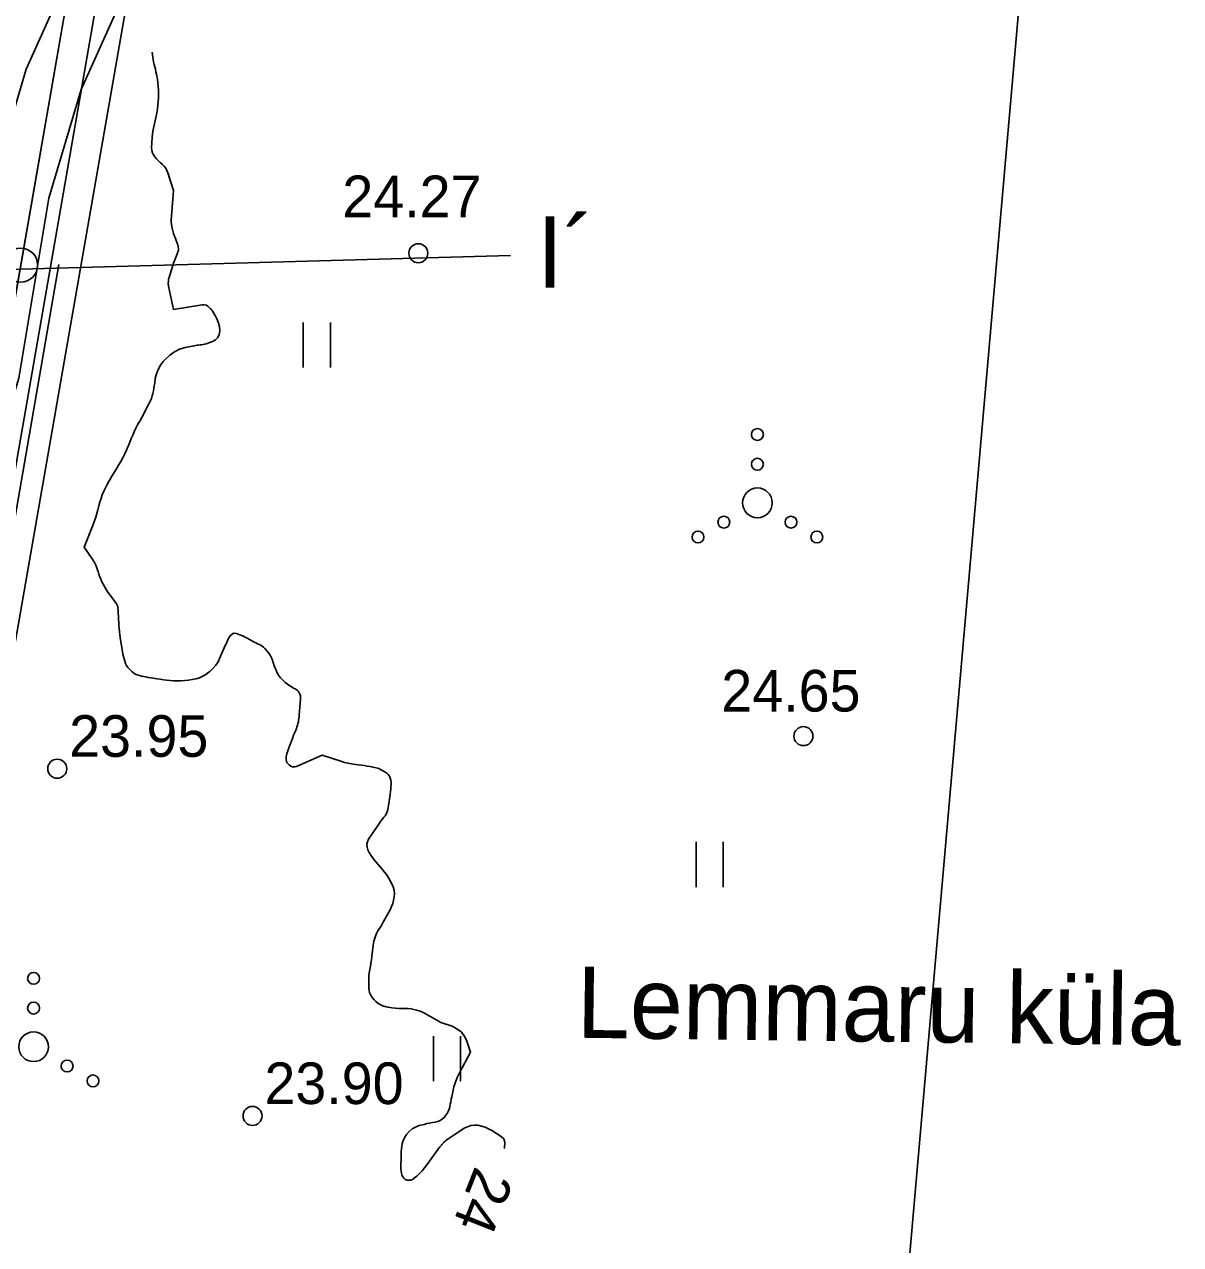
# Model space of a CAD drawing. Extents: x 509422 to 615075, y 6525431 to 6565970.
# Drawn here: x 513536.43 to 513575.35, y 6565788.04 to 6565829.11 of the extents above; entities that cross this region are included whole.
import ezdxf

# ---------------------------------------------------------------- set-up
doc = ezdxf.new("R2010")
doc.units = 0
for name, color, linetype in [('APIIR', 7, 'Continuous'), ('GEOLPUNKT', 7, 'Continuous'), ('HALJASTUS', 7, 'Continuous'), ('HORISONTAAL', 7, 'Continuous'), ('KORGUS', 7, 'Continuous'), ('MOOTPIIR', 7, 'Continuous'), ('PIIR', 7, 'Continuous'), ('PIIR_TM', 7, 'Continuous'), ('PIIRIMLEITUD', 7, 'Continuous'), ('PLOKK', 7, 'Continuous'), ('TEE', 7, 'Continuous')]:
    doc.layers.add(name, color=color, linetype=linetype)

msp = doc.modelspace()

# ---------------------------------------------------------------- linework, layer by layer
at = {"layer": 'APIIR'}
msp.add_lwpolyline([(513352.534, 6565439.378), (513354.7, 6565479.99), (513481.83, 6565508.61), (513541.57, 6565851.16), (513545.257, 6565872.285)], dxfattribs=at)
at = {"layer": 'GEOLPUNKT'}
msp.add_lwpolyline([(512986.602, 6565800.649), (512993.553, 6565801.145), (513194.641, 6565810.082), (513401.19, 6565817.034), (513552.791, 6565821.337)], dxfattribs=at)
at = {"layer": 'HALJASTUS'}
for p, q in [((513545.821, 6565819.081), (513545.821, 6565817.559)), ((513546.731, 6565819.081), (513546.731, 6565817.559)), ((513559.046, 6565801.598), (513559.046, 6565800.076)), ((513559.956, 6565801.598), (513559.956, 6565800.076)), ((513550.199, 6565795.063), (513550.199, 6565793.541)), ((513551.109, 6565795.063), (513551.109, 6565793.541))]:
    msp.add_line(p, q, dxfattribs=at)
for centre, radius in [((513561.104, 6565815.308), 0.2), ((513561.104, 6565814.308), 0.2), ((513561.104, 6565813.008), 0.5), ((513559.974, 6565812.358), 0.2), ((513562.234, 6565812.358), 0.2), ((513559.104, 6565811.858), 0.2), ((513563.104, 6565811.858), 0.2), ((513536.742, 6565797.004), 0.2), ((513536.742, 6565796.004), 0.2), ((513536.742, 6565794.704), 0.5), ((513537.872, 6565794.054), 0.2), ((513538.742, 6565793.554), 0.2)]:
    msp.add_circle(centre, radius, dxfattribs=at)
at = {"layer": 'HORISONTAAL'}
msp.add_lwpolyline([(513552.59, 6565791.282), (513552.603, 6565791.491), (513552.568, 6565791.6), (513552.477, 6565791.686), (513552.164, 6565791.886), (513552.054, 6565791.945), (513551.941, 6565791.996), (513551.822, 6565792.032), (513551.7, 6565792.059), (513551.578, 6565792.064), (513551.46, 6565792.052), (513551.348, 6565792.013), (513551.239, 6565791.958), (513550.621, 6565791.547), (513550.602, 6565791.533), (513550.583, 6565791.518), (513550.565, 6565791.501), (513550.548, 6565791.483), (513550.483, 6565791.41), (513550.467, 6565791.391), (513550.451, 6565791.373), (513550.436, 6565791.353), (513550.421, 6565791.334), (513549.975, 6565790.724), (513549.897, 6565790.625), (513549.816, 6565790.529), (513549.729, 6565790.438), (513549.638, 6565790.351), (513549.554, 6565790.276), (513549.499, 6565790.24), (513549.441, 6565790.215), (513549.379, 6565790.209), (513549.314, 6565790.214), (513549.254, 6565790.24), (513549.204, 6565790.275), (513549.168, 6565790.324), (513549.141, 6565790.383), (513549.125, 6565790.452), (513549.114, 6565790.521), (513549.108, 6565790.591), (513549.106, 6565790.661), (513549.111, 6565791.014), (513549.113, 6565791.098), (513549.117, 6565791.183), (513549.123, 6565791.267), (513549.131, 6565791.351), (513549.146, 6565791.434), (513549.168, 6565791.513), (513549.201, 6565791.589), (513549.242, 6565791.662), (513549.299, 6565791.749), (513549.384, 6565791.851), (513549.48, 6565791.937), (513549.592, 6565792), (513549.715, 6565792.048), (513549.884, 6565792.091), (513549.977, 6565792.114), (513550.071, 6565792.134), (513550.165, 6565792.15), (513550.26, 6565792.164), (513550.349, 6565792.186), (513550.432, 6565792.22), (513550.504, 6565792.273), (513550.57, 6565792.337), (513550.61, 6565792.388), (513550.658, 6565792.457), (513550.698, 6565792.529), (513550.727, 6565792.606), (513550.749, 6565792.686), (513550.765, 6565792.769), (513550.782, 6565792.852), (513550.798, 6565792.935), (513550.815, 6565793.017), (513550.849, 6565793.186), (513550.89, 6565793.35), (513550.94, 6565793.512), (513551.003, 6565793.668), (513551.077, 6565793.821), (513551.45, 6565794.52), (513551.325, 6565794.895), (513551.241, 6565795.061), (513551.134, 6565795.204), (513550.991, 6565795.311), (513550.825, 6565795.395), (513550.45, 6565795.52), (513549.978, 6565795.789), (513549.894, 6565795.833), (513549.809, 6565795.874), (513549.721, 6565795.908), (513549.632, 6565795.938), (513549.54, 6565795.961), (513549.448, 6565795.979), (513549.354, 6565795.988), (513549.26, 6565795.992), (513549.157, 6565795.991), (513549.038, 6565795.993), (513548.92, 6565796), (513548.802, 6565796.015), (513548.684, 6565796.033), (513548.605, 6565796.048), (513548.53, 6565796.068), (513548.458, 6565796.095), (513548.39, 6565796.131), (513548.325, 6565796.174), (513548.262, 6565796.227), (513548.209, 6565796.278), (513548.161, 6565796.335), (513548.117, 6565796.395), (513548.081, 6565796.459), (513548.053, 6565796.526), (513548.037, 6565796.597), (513548.029, 6565796.67), (513548.023, 6565796.866), (513548.023, 6565796.976), (513548.029, 6565797.085), (513548.041, 6565797.195), (513548.058, 6565797.303), (513548.078, 6565797.412), (513548.097, 6565797.521), (513548.112, 6565797.63), (513548.127, 6565797.739), (513548.172, 6565798.122), (513548.183, 6565798.19), (513548.196, 6565798.257), (513548.214, 6565798.324), (513548.234, 6565798.389), (513548.259, 6565798.454), (513548.287, 6565798.516), (513548.32, 6565798.577), (513548.356, 6565798.636), (513548.407, 6565798.715), (513548.447, 6565798.781), (513548.486, 6565798.848), (513548.524, 6565798.916), (513548.741, 6565799.315), (513548.79, 6565799.42), (513548.831, 6565799.527), (513548.861, 6565799.638), (513548.882, 6565799.751), (513548.886, 6565799.865), (513548.876, 6565799.975), (513548.845, 6565800.082), (513548.8, 6565800.187), (513548.63, 6565800.494), (513548.555, 6565800.584), (513548.471, 6565800.684), (513548.21, 6565800.991), (513548.147, 6565801.071), (513548.089, 6565801.155), (513548.038, 6565801.243), (513547.991, 6565801.334), (513547.965, 6565801.425), (513547.958, 6565801.516), (513547.979, 6565801.604), (513548.019, 6565801.691), (513548.381, 6565802.233), (513548.417, 6565802.284), (513548.454, 6565802.333), (513548.493, 6565802.381), (513548.533, 6565802.428), (513548.571, 6565802.476), (513548.604, 6565802.527), (513548.63, 6565802.581), (513548.651, 6565802.638), (513548.667, 6565802.697), (513548.681, 6565802.757), (513548.692, 6565802.817), (513548.701, 6565802.878), (513548.764, 6565803.371), (513548.771, 6565803.445), (513548.774, 6565803.52), (513548.772, 6565803.595), (513548.766, 6565803.67), (513548.749, 6565803.74), (513548.722, 6565803.804), (513548.681, 6565803.86), (513548.629, 6565803.91), (513548.6, 6565803.932), (513548.522, 6565803.983), (513548.442, 6565804.027), (513548.357, 6565804.062), (513548.269, 6565804.09), (513548.164, 6565804.114), (513548.069, 6565804.134), (513547.972, 6565804.15), (513547.875, 6565804.164), (513547.576, 6565804.202), (513547.513, 6565804.21), (513547.45, 6565804.22), (513547.388, 6565804.232), (513547.325, 6565804.244), (513547.263, 6565804.259), (513547.202, 6565804.274), (513547.141, 6565804.292), (513547.08, 6565804.311), (513546.45, 6565804.52), (513545.594, 6565804.138), (513545.525, 6565804.123), (513545.459, 6565804.123), (513545.398, 6565804.147), (513545.34, 6565804.187), (513545.307, 6565804.221), (513545.276, 6565804.263), (513545.253, 6565804.308), (513545.242, 6565804.358), (513545.239, 6565804.41), (513545.246, 6565804.465), (513545.256, 6565804.518), (513545.27, 6565804.571), (513545.286, 6565804.624), (513545.368, 6565804.85), (513545.41, 6565804.962), (513545.452, 6565805.075), (513545.496, 6565805.186), (513545.541, 6565805.298), (513545.587, 6565805.413), (513545.608, 6565805.467), (513545.626, 6565805.522), (513545.641, 6565805.577), (513545.654, 6565805.634), (513545.664, 6565805.69), (513545.674, 6565805.747), (513545.681, 6565805.805), (513545.686, 6565805.862), (513545.73, 6565806.415), (513545.729, 6565806.466), (513545.723, 6565806.516), (513545.707, 6565806.565), (513545.686, 6565806.611), (513545.655, 6565806.655), (513545.622, 6565806.692), (513545.584, 6565806.722), (513545.541, 6565806.748), (513545.496, 6565806.771), (513545.452, 6565806.796), (513545.409, 6565806.824), (513545.367, 6565806.852), (513545.215, 6565806.962), (513545.129, 6565807.036), (513545.051, 6565807.117), (513544.987, 6565807.209), (513544.933, 6565807.309), (513544.902, 6565807.376), (513544.872, 6565807.449), (513544.844, 6565807.522), (513544.819, 6565807.597), (513544.796, 6565807.672), (513544.771, 6565807.746), (513544.74, 6565807.817), (513544.7, 6565807.883), (513544.655, 6565807.946), (513544.528, 6565808.101), (513544.486, 6565808.146), (513544.441, 6565808.185), (513544.39, 6565808.217), (513544.335, 6565808.244), (513544.278, 6565808.268), (513544.222, 6565808.293), (513544.166, 6565808.321), (513544.112, 6565808.35), (513543.928, 6565808.453), (513543.867, 6565808.485), (513543.805, 6565808.516), (513543.742, 6565808.544), (513543.679, 6565808.57), (513543.573, 6565808.611), (513543.475, 6565808.618), (513543.369, 6565808.544), (513543.327, 6565808.487), (513543.292, 6565808.416), (513543.267, 6565808.364), (513543.243, 6565808.311), (513543.219, 6565808.258), (513543.196, 6565808.205), (513543.016, 6565807.789), (513542.95, 6565807.661), (513542.872, 6565807.541), (513542.779, 6565807.432), (513542.675, 6565807.332), (513542.644, 6565807.307), (513542.543, 6565807.234), (513542.437, 6565807.171), (513542.323, 6565807.124), (513542.204, 6565807.086), (513542.08, 6565807.061), (513541.956, 6565807.04), (513541.831, 6565807.026), (513541.705, 6565807.017), (513541.677, 6565807.015), (513541.564, 6565807.013), (513541.451, 6565807.016), (513541.338, 6565807.024), (513541.225, 6565807.037), (513541.112, 6565807.054), (513541, 6565807.071), (513540.887, 6565807.088), (513540.775, 6565807.106), (513540.598, 6565807.135), (513540.524, 6565807.148), (513540.45, 6565807.162), (513540.377, 6565807.177), (513540.304, 6565807.194), (513540.234, 6565807.216), (513540.167, 6565807.246), (513540.107, 6565807.285), (513540.05, 6565807.332), (513539.973, 6565807.407), (513539.92, 6565807.467), (513539.874, 6565807.531), (513539.838, 6565807.602), (513539.809, 6565807.676), (513539.787, 6565807.755), (513539.768, 6565807.834), (513539.751, 6565807.914), (513539.737, 6565807.994), (513539.658, 6565808.475), (513539.655, 6565808.498), (513539.652, 6565808.52), (513539.649, 6565808.543), (513539.646, 6565808.565), (513539.636, 6565808.655), (513539.633, 6565808.678), (513539.631, 6565808.7), (513539.629, 6565808.723), (513539.627, 6565808.746), (513539.577, 6565809.52), (513539.538, 6565809.608), (513539.472, 6565809.69), (513539.223, 6565810.038), (513539.172, 6565810.114), (513539.124, 6565810.191), (513539.081, 6565810.271), (513539.041, 6565810.353), (513539.005, 6565810.437), (513538.972, 6565810.522), (513538.942, 6565810.609), (513538.915, 6565810.696), (513538.908, 6565810.72), (513538.875, 6565810.818), (513538.836, 6565810.914), (513538.788, 6565811.005), (513538.735, 6565811.094), (513538.45, 6565811.52), (513538.747, 6565812.275), (513538.792, 6565812.398), (513538.834, 6565812.523), (513538.87, 6565812.649), (513538.903, 6565812.776), (513538.935, 6565812.905), (513538.971, 6565813.03), (513539.012, 6565813.154), (513539.056, 6565813.276), (513539.106, 6565813.397), (513539.159, 6565813.515), (513539.219, 6565813.631), (513539.282, 6565813.746), (513539.305, 6565813.785), (513539.378, 6565813.909), (513539.453, 6565814.033), (513539.529, 6565814.155), (513539.606, 6565814.277), (513539.68, 6565814.401), (513539.75, 6565814.526), (513539.813, 6565814.655), (513539.871, 6565814.786), (513539.884, 6565814.817), (513539.933, 6565814.934), (513539.982, 6565815.052), (513540.031, 6565815.169), (513540.08, 6565815.286), (513540.132, 6565815.402), (513540.186, 6565815.517), (513540.243, 6565815.63), (513540.304, 6565815.741), (513540.315, 6565815.76), (513540.382, 6565815.881), (513540.448, 6565816.002), (513540.512, 6565816.124), (513540.576, 6565816.246), (513540.637, 6565816.363), (513540.674, 6565816.443), (513540.706, 6565816.524), (513540.733, 6565816.607), (513540.755, 6565816.692), (513540.774, 6565816.778), (513540.79, 6565816.864), (513540.805, 6565816.951), (513540.818, 6565817.038), (513540.84, 6565817.192), (513540.877, 6565817.35), (513540.931, 6565817.499), (513541.01, 6565817.637), (513541.107, 6565817.767), (513541.18, 6565817.849), (513541.325, 6565817.983), (513541.483, 6565818.096), (513541.659, 6565818.176), (513541.848, 6565818.234), (513542.146, 6565818.296), (513542.196, 6565818.305), (513542.247, 6565818.313), (513542.297, 6565818.319), (513542.348, 6565818.323), (513542.399, 6565818.328), (513542.449, 6565818.336), (513542.498, 6565818.348), (513542.547, 6565818.362), (513542.761, 6565818.433), (513542.865, 6565818.494), (513542.946, 6565818.572), (513542.99, 6565818.675), (513543.01, 6565818.795), (513542.995, 6565818.935), (513542.967, 6565819.06), (513542.921, 6565819.179), (513542.863, 6565819.295), (513542.751, 6565819.478), (513542.738, 6565819.498), (513542.723, 6565819.518), (513542.707, 6565819.536), (513542.69, 6565819.553), (513542.609, 6565819.63), (513542.566, 6565819.656), (513542.55, 6565819.661), (513542.483, 6565819.674), (513542.467, 6565819.677), (513542.45, 6565819.678), (513542.433, 6565819.678), (513542.416, 6565819.676), (513541.45, 6565819.52), (513541.285, 6565820.303), (513541.281, 6565820.325), (513541.278, 6565820.346), (513541.277, 6565820.368), (513541.277, 6565820.389), (513541.278, 6565820.476), (513541.28, 6565820.498), (513541.282, 6565820.52), (513541.286, 6565820.541), (513541.292, 6565820.562), (513541.38, 6565820.847), (513541.416, 6565820.961), (513541.454, 6565821.074), (513541.495, 6565821.186), (513541.537, 6565821.298), (513541.61, 6565821.484), (513541.616, 6565821.502), (513541.619, 6565821.521), (513541.62, 6565821.54), (513541.619, 6565821.559), (513541.61, 6565821.636), (513541.606, 6565821.655), (513541.602, 6565821.674), (513541.597, 6565821.693), (513541.591, 6565821.711), (513541.518, 6565821.9), (513541.486, 6565821.988), (513541.457, 6565822.076), (513541.432, 6565822.166), (513541.41, 6565822.257), (513541.37, 6565822.44), (513541.37, 6565822.52), (513541.45, 6565823.52), (513541.266, 6565824.11), (513541.232, 6565824.192), (513541.191, 6565824.268), (513541.138, 6565824.337), (513541.076, 6565824.401), (513541.007, 6565824.464), (513540.944, 6565824.524), (513540.884, 6565824.586), (513540.824, 6565824.649), (513540.776, 6565824.717), (513540.74, 6565824.789), (513540.722, 6565824.868), (513540.716, 6565824.951), (513540.734, 6565825.312), (513540.742, 6565825.415), (513540.755, 6565825.518), (513540.774, 6565825.62), (513540.798, 6565825.721), (513540.824, 6565825.822), (513540.848, 6565825.924), (513540.868, 6565826.026), (513540.886, 6565826.129), (513540.91, 6565826.273), (513540.927, 6565826.397), (513540.94, 6565826.521), (513540.947, 6565826.645), (513540.95, 6565826.77), (513540.947, 6565826.895), (513540.94, 6565827.019), (513540.926, 6565827.143), (513540.909, 6565827.267), (513540.894, 6565827.353), (513540.879, 6565827.436), (513540.862, 6565827.519), (513540.842, 6565827.601), (513540.821, 6565827.683), (513540.8, 6565827.764), (513540.782, 6565827.846), (513540.768, 6565827.929), (513540.756, 6565828.013), (513540.739, 6565828.173)], dxfattribs=at)
at = {"layer": 'KORGUS'}
for centre in [(513549.692, 6565821.409), (513562.652, 6565805.157), (513537.54, 6565804.061), (513544.111, 6565792.374)]:
    msp.add_circle(centre, 0.32, dxfattribs=at)
at = {"layer": 'MOOTPIIR'}
msp.add_lwpolyline([(512879.071, 6565688.193), (512823.932, 6565848.741), (512825.075, 6565884.492), (512827.679, 6565913.01), (513448.17, 6565924.166), (513572.368, 6565857.798), (513561.325, 6565731.726), (513511.309, 6565499.186), (513354.422, 6565438.926), (513251.738, 6565463.508), (513252.747, 6565585.499)], close=True, dxfattribs=at)
at = {"layer": 'PIIR'}
msp.add_lwpolyline([(513442.384, 6565886.056), (512829.322, 6565875.033), (512905.604, 6565720.31), (513290.987, 6565614.399), (513289.987, 6565493.425), (513354.686, 6565477.937), (513483.571, 6565506.952), (513523.89, 6565738.256), (513543.837, 6565852.517)], close=True, dxfattribs=at)
at = {"layer": 'PIIR_TM'}
for points in [[(512906.302, 6565721.155), (512830.916, 6565874.062), (513442.232, 6565885.053), (513542.704, 6565851.838), (513522.905, 6565738.428), (513482.701, 6565507.781), (513354.693, 6565478.963), (513290.993, 6565494.213), (513291.994, 6565615.159)], [(512832.51, 6565873.09), (513442.08, 6565884.05), (513541.57, 6565851.16), (513521.92, 6565738.6), (513481.83, 6565508.61), (513354.7, 6565479.99), (513337.28, 6565484.16), (513292, 6565495), (513293, 6565615.92), (512907, 6565722), (512869.36, 6565798.35)]]:
    msp.add_lwpolyline(points, close=True, dxfattribs=at)
at = {"layer": 'PIIRIMLEITUD'}
msp.add_circle((513536.31, 6565821.01), 0.57, dxfattribs=at)
at = {"layer": 'PLOKK'}
msp.add_lwpolyline([(513483.552, 6565508.897), (513537.591, 6565821.026)], dxfattribs=at)
at = {"layer": 'TEE'}
for points in [[(513515.778, 6565775.368), (513520.476, 6565776.418), (513522.849, 6565779.358), (513525.559, 6565784.557), (513526.97, 6565788.056), (513529.344, 6565801.718), (513530.396, 6565804.793), (513534.323, 6565817.658), (513535.337, 6565823.71), (513536.495, 6565827.603), (513537.974, 6565830.906), (513541.899, 6565837.06), (513542.576, 6565840.585), (513542.374, 6565843.345), (513540.951, 6565851.098), (513541.467, 6565854.647), (513545.46, 6565872.208)], [(513518.285, 6565773.221), (513521.721, 6565774.83), (513524.502, 6565778.275), (513527.347, 6565783.733), (513528.871, 6565787.514), (513531.255, 6565801.228), (513532.267, 6565804.188), (513536.241, 6565817.206), (513537.257, 6565823.265), (513538.343, 6565826.918), (513539.71, 6565829.97), (513543.76, 6565836.32), (513544.556, 6565840.47), (513544.328, 6565843.595), (513542.944, 6565851.135), (513543.402, 6565854.286), (513547.378, 6565871.772)]]:
    msp.add_lwpolyline(points, dxfattribs=at)

# ---------------------------------------------------------------- texts
at = {"layer": 'APIIR'}
msp.add_text('Lemmaru küla', height=2.4, rotation=359.2633, dxfattribs=at).set_placement((513555.012, 6565795.007))
at = {"layer": 'GEOLPUNKT'}
msp.add_text('I´', height=2.4, dxfattribs=at).set_placement((513553.677, 6565820.253))
at = {"layer": 'HORISONTAAL'}
msp.add_text('24', height=1.4, rotation=248.4194, dxfattribs=at).set_placement((513551.616, 6565790.722))
at = {"layer": 'KORGUS'}
for s, p in [('24.27 ', (513547.134, 6565822.623)), ('24.65 ', (513559.889, 6565805.984)), ('23.95 ', (513537.94, 6565804.461)), ('23.90 ', (513544.511, 6565792.774))]:
    msp.add_text(s, height=1.4, dxfattribs=at).set_placement(p)

doc.saveas('drawing.dxf')
